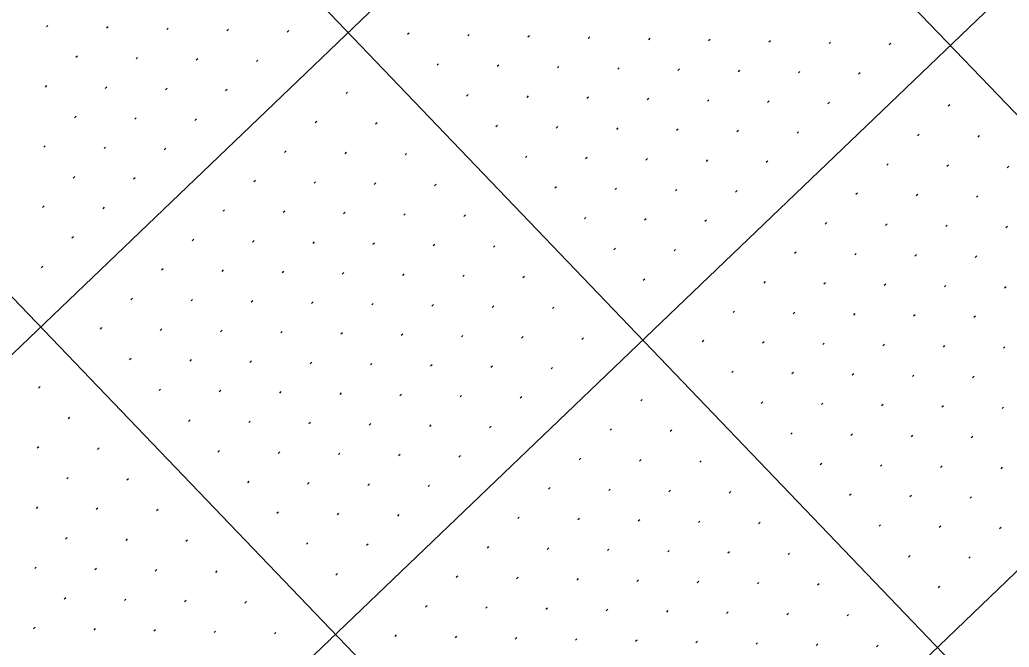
# Model space of a CAD drawing. Extents: x 2148987 to 2151117, y 142806 to 144993.
# Drawn here: x 2149468.3 to 2149584.5, y 143611.4 to 143685.1 of the extents above; entities that cross this region are included whole.
import ezdxf

# ---------------------------------------------------------------- set-up
doc = ezdxf.new("R2010")
doc.units = 0
doc.layers.add('PR_PIER_PH3', color=7, linetype='Continuous')
doc.layers.add('SHT_Profile_Grid_Minor', color=7, linetype='Continuous')

msp = doc.modelspace()

# ---------------------------------------------------------------- linework, layer by layer
at = {"layer": 'PR_PIER_PH3'}
for p, q in [((2150400.35, 144539.87), (2149263.21, 143450.12)), ((2150434.94, 144503.77), (2149297.81, 143414.02)), ((2150469.54, 144467.67), (2149332.4, 143377.92)), ((2149370.01, 143898.73), (2149715.96, 143537.73)), ((2149333.91, 143864.13), (2149679.86, 143503.14)), ((2149297.81, 143829.54), (2149643.76, 143468.54))]:
    msp.add_line(p, q, dxfattribs=at)
at = {"layer": 'SHT_Profile_Grid_Minor'}
for p, q in [((2149471.63, 143684.47), (2149471.45, 143684.3)), ((2149478.7, 143684.32), (2149478.52, 143684.15)), ((2149485.77, 143684.17), (2149485.59, 143684)), ((2149492.84, 143684.02), (2149492.66, 143683.85)), ((2149499.91, 143683.87), (2149499.72, 143683.7)), ((2149514.04, 143683.57), (2149513.86, 143683.4)), ((2149521.11, 143683.42), (2149520.93, 143683.25)), ((2149528.18, 143683.27), (2149528, 143683.1)), ((2149535.25, 143683.12), (2149535.07, 143682.95)), ((2149542.32, 143682.97), (2149542.14, 143682.8)), ((2149549.39, 143682.82), (2149549.21, 143682.65)), ((2149556.46, 143682.67), (2149556.28, 143682.5)), ((2149563.53, 143682.52), (2149563.35, 143682.35)), ((2149570.6, 143682.37), (2149570.42, 143682.2)), ((2149475.09, 143680.86), (2149474.91, 143680.69)), ((2149482.16, 143680.71), (2149481.98, 143680.54)), ((2149489.23, 143680.56), (2149489.05, 143680.39)), ((2149496.3, 143680.41), (2149496.11, 143680.24)), ((2149517.5, 143679.96), (2149517.32, 143679.79)), ((2149524.57, 143679.81), (2149524.39, 143679.64)), ((2149531.64, 143679.66), (2149531.46, 143679.49)), ((2149538.71, 143679.51), (2149538.53, 143679.34)), ((2149545.78, 143679.36), (2149545.6, 143679.19)), ((2149552.85, 143679.21), (2149552.67, 143679.04)), ((2149559.92, 143679.06), (2149559.74, 143678.89)), ((2149566.99, 143678.91), (2149566.81, 143678.74)), ((2149471.48, 143677.41), (2149471.3, 143677.23)), ((2149478.55, 143677.25), (2149478.37, 143677.08)), ((2149485.62, 143677.1), (2149485.44, 143676.93)), ((2149492.69, 143676.95), (2149492.5, 143676.78)), ((2149506.82, 143676.65), (2149506.64, 143676.48)), ((2149520.96, 143676.35), (2149520.78, 143676.18)), ((2149528.03, 143676.2), (2149527.85, 143676.03)), ((2149535.1, 143676.05), (2149534.92, 143675.88)), ((2149542.17, 143675.9), (2149541.99, 143675.73)), ((2149549.24, 143675.75), (2149549.06, 143675.58)), ((2149556.31, 143675.6), (2149556.13, 143675.43)), ((2149563.38, 143675.45), (2149563.2, 143675.28)), ((2149577.52, 143675.15), (2149577.34, 143674.98)), ((2149474.94, 143673.8), (2149474.76, 143673.62)), ((2149482.01, 143673.64), (2149481.83, 143673.47)), ((2149489.08, 143673.49), (2149488.89, 143673.32)), ((2149503.21, 143673.19), (2149503.03, 143673.02)), ((2149510.28, 143673.04), (2149510.1, 143672.87)), ((2149524.42, 143672.74), (2149524.24, 143672.57)), ((2149531.49, 143672.59), (2149531.31, 143672.42)), ((2149538.56, 143672.44), (2149538.38, 143672.27)), ((2149545.63, 143672.29), (2149545.45, 143672.12)), ((2149552.7, 143672.14), (2149552.52, 143671.97)), ((2149559.77, 143671.99), (2149559.59, 143671.82)), ((2149573.91, 143671.69), (2149573.73, 143671.52)), ((2149580.98, 143671.54), (2149580.8, 143671.37)), ((2149471.33, 143670.34), (2149471.15, 143670.16)), ((2149478.4, 143670.19), (2149478.22, 143670.01)), ((2149485.47, 143670.04), (2149485.28, 143669.86)), ((2149499.6, 143669.73), (2149499.42, 143669.56)), ((2149506.67, 143669.58), (2149506.49, 143669.41)), ((2149513.74, 143669.43), (2149513.56, 143669.26)), ((2149527.88, 143669.13), (2149527.7, 143668.96)), ((2149534.95, 143668.98), (2149534.77, 143668.81)), ((2149542.02, 143668.83), (2149541.84, 143668.66)), ((2149549.09, 143668.68), (2149548.91, 143668.51)), ((2149556.16, 143668.53), (2149555.98, 143668.36)), ((2149570.3, 143668.23), (2149570.12, 143668.06)), ((2149577.37, 143668.08), (2149577.19, 143667.91)), ((2149584.44, 143667.93), (2149584.26, 143667.76)), ((2149474.79, 143666.73), (2149474.61, 143666.55)), ((2149481.86, 143666.58), (2149481.68, 143666.4)), ((2149495.99, 143666.27), (2149495.81, 143666.1)), ((2149503.06, 143666.12), (2149502.88, 143665.95)), ((2149510.13, 143665.97), (2149509.95, 143665.8)), ((2149517.2, 143665.82), (2149517.02, 143665.65)), ((2149531.34, 143665.52), (2149531.16, 143665.35)), ((2149538.41, 143665.37), (2149538.23, 143665.2)), ((2149545.48, 143665.22), (2149545.3, 143665.05)), ((2149552.55, 143665.07), (2149552.37, 143664.9)), ((2149566.69, 143664.77), (2149566.51, 143664.6)), ((2149573.76, 143664.62), (2149573.58, 143664.45)), ((2149580.83, 143664.47), (2149580.65, 143664.3)), ((2149471.18, 143663.27), (2149471, 143663.09)), ((2149478.25, 143663.12), (2149478.07, 143662.94)), ((2149492.38, 143662.82), (2149492.2, 143662.64)), ((2149499.45, 143662.66), (2149499.27, 143662.49)), ((2149506.52, 143662.51), (2149506.34, 143662.34)), ((2149513.59, 143662.36), (2149513.41, 143662.19)), ((2149520.66, 143662.21), (2149520.48, 143662.04)), ((2149534.8, 143661.91), (2149534.62, 143661.74)), ((2149541.87, 143661.76), (2149541.69, 143661.59)), ((2149548.94, 143661.61), (2149548.76, 143661.44)), ((2149563.08, 143661.31), (2149562.9, 143661.14)), ((2149570.15, 143661.16), (2149569.97, 143660.99)), ((2149577.22, 143661.01), (2149577.04, 143660.84)), ((2149584.29, 143660.86), (2149584.11, 143660.69)), ((2149474.64, 143659.66), (2149474.46, 143659.48)), ((2149488.77, 143659.36), (2149488.59, 143659.18)), ((2149495.84, 143659.21), (2149495.66, 143659.03)), ((2149502.91, 143659.05), (2149502.73, 143658.88)), ((2149509.98, 143658.9), (2149509.8, 143658.73)), ((2149517.05, 143658.75), (2149516.87, 143658.58)), ((2149524.12, 143658.6), (2149523.94, 143658.43)), ((2149538.26, 143658.3), (2149538.08, 143658.13)), ((2149545.33, 143658.15), (2149545.15, 143657.98)), ((2149559.47, 143657.85), (2149559.29, 143657.68)), ((2149566.54, 143657.7), (2149566.36, 143657.53)), ((2149573.61, 143657.55), (2149573.43, 143657.38)), ((2149580.68, 143657.4), (2149580.5, 143657.23)), ((2149471.03, 143656.2), (2149470.85, 143656.02)), ((2149485.16, 143655.9), (2149484.98, 143655.72)), ((2149492.23, 143655.75), (2149492.05, 143655.57)), ((2149499.3, 143655.6), (2149499.12, 143655.42)), ((2149506.37, 143655.44), (2149506.19, 143655.27)), ((2149513.44, 143655.29), (2149513.26, 143655.12)), ((2149520.51, 143655.14), (2149520.33, 143654.97)), ((2149527.58, 143654.99), (2149527.4, 143654.82)), ((2149541.72, 143654.69), (2149541.54, 143654.52)), ((2149555.86, 143654.39), (2149555.68, 143654.22)), ((2149562.93, 143654.24), (2149562.75, 143654.07)), ((2149570, 143654.09), (2149569.82, 143653.92)), ((2149577.07, 143653.94), (2149576.89, 143653.77)), ((2149584.14, 143653.79), (2149583.96, 143653.62)), ((2149481.55, 143652.44), (2149481.37, 143652.26)), ((2149488.62, 143652.29), (2149488.44, 143652.11)), ((2149495.69, 143652.14), (2149495.51, 143651.96)), ((2149502.76, 143651.99), (2149502.58, 143651.81)), ((2149509.83, 143651.83), (2149509.65, 143651.66)), ((2149516.9, 143651.68), (2149516.72, 143651.51)), ((2149523.97, 143651.53), (2149523.79, 143651.36)), ((2149531.04, 143651.38), (2149530.86, 143651.21)), ((2149552.25, 143650.93), (2149552.07, 143650.76)), ((2149559.32, 143650.78), (2149559.14, 143650.61)), ((2149566.39, 143650.63), (2149566.21, 143650.46)), ((2149573.46, 143650.48), (2149573.28, 143650.31)), ((2149580.53, 143650.33), (2149580.35, 143650.16)), ((2149477.94, 143648.98), (2149477.76, 143648.8)), ((2149485.01, 143648.83), (2149484.83, 143648.65)), ((2149492.08, 143648.68), (2149491.9, 143648.5)), ((2149499.15, 143648.53), (2149498.97, 143648.35)), ((2149506.22, 143648.38), (2149506.04, 143648.2)), ((2149513.29, 143648.22), (2149513.11, 143648.05)), ((2149520.36, 143648.07), (2149520.18, 143647.9)), ((2149527.43, 143647.92), (2149527.25, 143647.75)), ((2149534.5, 143647.77), (2149534.32, 143647.6)), ((2149548.64, 143647.47), (2149548.46, 143647.3)), ((2149555.71, 143647.32), (2149555.53, 143647.15)), ((2149562.78, 143647.17), (2149562.6, 143647)), ((2149569.85, 143647.02), (2149569.67, 143646.85)), ((2149576.92, 143646.87), (2149576.74, 143646.7)), ((2149583.99, 143646.72), (2149583.81, 143646.55)), ((2149481.4, 143645.37), (2149481.22, 143645.19)), ((2149488.47, 143645.22), (2149488.29, 143645.04)), ((2149495.54, 143645.07), (2149495.36, 143644.89)), ((2149502.61, 143644.92), (2149502.43, 143644.74)), ((2149509.68, 143644.77), (2149509.5, 143644.59)), ((2149516.75, 143644.61), (2149516.57, 143644.44)), ((2149523.82, 143644.46), (2149523.64, 143644.29)), ((2149530.89, 143644.31), (2149530.71, 143644.14)), ((2149552.1, 143643.86), (2149551.92, 143643.69)), ((2149559.17, 143643.71), (2149558.99, 143643.54)), ((2149566.24, 143643.56), (2149566.06, 143643.39)), ((2149573.31, 143643.41), (2149573.13, 143643.24)), ((2149580.38, 143643.26), (2149580.2, 143643.09)), ((2149470.72, 143642.06), (2149470.54, 143641.88)), ((2149484.86, 143641.76), (2149484.68, 143641.58)), ((2149491.93, 143641.61), (2149491.75, 143641.43)), ((2149499, 143641.46), (2149498.82, 143641.28)), ((2149506.07, 143641.31), (2149505.89, 143641.13)), ((2149513.14, 143641.16), (2149512.96, 143640.98)), ((2149520.21, 143641), (2149520.03, 143640.83)), ((2149527.28, 143640.85), (2149527.1, 143640.68)), ((2149541.42, 143640.55), (2149541.24, 143640.38)), ((2149555.56, 143640.25), (2149555.38, 143640.08)), ((2149562.63, 143640.1), (2149562.45, 143639.93)), ((2149569.7, 143639.95), (2149569.52, 143639.78)), ((2149576.77, 143639.8), (2149576.59, 143639.63)), ((2149583.84, 143639.65), (2149583.66, 143639.48)), ((2149474.18, 143638.45), (2149474, 143638.28)), ((2149488.32, 143638.15), (2149488.14, 143637.97)), ((2149495.39, 143638), (2149495.21, 143637.82)), ((2149502.46, 143637.85), (2149502.28, 143637.67)), ((2149509.53, 143637.7), (2149509.35, 143637.52)), ((2149516.6, 143637.55), (2149516.42, 143637.37)), ((2149523.67, 143637.4), (2149523.49, 143637.22)), ((2149537.81, 143637.09), (2149537.63, 143636.92)), ((2149544.88, 143636.94), (2149544.7, 143636.77)), ((2149559.02, 143636.64), (2149558.84, 143636.47)), ((2149566.09, 143636.49), (2149565.91, 143636.32)), ((2149573.16, 143636.34), (2149572.98, 143636.17)), ((2149580.23, 143636.19), (2149580.05, 143636.02)), ((2149470.57, 143634.99), (2149470.39, 143634.82)), ((2149477.64, 143634.84), (2149477.46, 143634.67)), ((2149491.78, 143634.54), (2149491.6, 143634.36)), ((2149498.85, 143634.39), (2149498.67, 143634.21)), ((2149505.92, 143634.24), (2149505.74, 143634.06)), ((2149512.99, 143634.09), (2149512.81, 143633.91)), ((2149520.06, 143633.94), (2149519.88, 143633.76)), ((2149534.2, 143633.63), (2149534.02, 143633.46)), ((2149541.27, 143633.48), (2149541.09, 143633.31)), ((2149548.34, 143633.33), (2149548.16, 143633.16)), ((2149562.48, 143633.03), (2149562.3, 143632.86)), ((2149569.55, 143632.88), (2149569.37, 143632.71)), ((2149576.62, 143632.73), (2149576.44, 143632.56)), ((2149583.69, 143632.58), (2149583.51, 143632.41)), ((2149474.03, 143631.38), (2149473.85, 143631.21)), ((2149481.1, 143631.23), (2149480.92, 143631.06)), ((2149495.24, 143630.93), (2149495.06, 143630.75)), ((2149502.31, 143630.78), (2149502.13, 143630.6)), ((2149509.38, 143630.63), (2149509.2, 143630.45)), ((2149516.45, 143630.48), (2149516.27, 143630.3)), ((2149530.59, 143630.18), (2149530.41, 143630)), ((2149537.66, 143630.02), (2149537.48, 143629.85)), ((2149544.73, 143629.87), (2149544.55, 143629.7)), ((2149551.8, 143629.72), (2149551.62, 143629.55)), ((2149565.94, 143629.42), (2149565.76, 143629.25)), ((2149573.01, 143629.27), (2149572.83, 143629.1)), ((2149580.08, 143629.12), (2149579.9, 143628.95)), ((2149470.42, 143627.92), (2149470.24, 143627.75)), ((2149477.49, 143627.77), (2149477.31, 143627.6)), ((2149484.56, 143627.62), (2149484.38, 143627.45)), ((2149498.7, 143627.32), (2149498.52, 143627.14)), ((2149505.77, 143627.17), (2149505.59, 143626.99)), ((2149512.84, 143627.02), (2149512.66, 143626.84)), ((2149526.98, 143626.72), (2149526.8, 143626.54)), ((2149534.05, 143626.57), (2149533.87, 143626.39)), ((2149541.12, 143626.41), (2149540.94, 143626.24)), ((2149548.19, 143626.26), (2149548.01, 143626.09)), ((2149555.26, 143626.11), (2149555.08, 143625.94)), ((2149569.4, 143625.81), (2149569.22, 143625.64)), ((2149576.47, 143625.66), (2149576.29, 143625.49)), ((2149583.54, 143625.51), (2149583.35, 143625.34)), ((2149473.88, 143624.31), (2149473.7, 143624.14)), ((2149480.95, 143624.16), (2149480.77, 143623.99)), ((2149488.02, 143624.01), (2149487.84, 143623.84)), ((2149502.16, 143623.71), (2149501.98, 143623.53)), ((2149509.23, 143623.56), (2149509.05, 143623.38)), ((2149523.37, 143623.26), (2149523.19, 143623.08)), ((2149530.44, 143623.11), (2149530.26, 143622.93)), ((2149537.51, 143622.96), (2149537.33, 143622.78)), ((2149544.58, 143622.8), (2149544.4, 143622.63)), ((2149551.65, 143622.65), (2149551.47, 143622.48)), ((2149558.72, 143622.5), (2149558.54, 143622.33)), ((2149572.86, 143622.2), (2149572.68, 143622.03)), ((2149579.93, 143622.05), (2149579.74, 143621.88)), ((2149470.27, 143620.85), (2149470.09, 143620.68)), ((2149477.34, 143620.7), (2149477.16, 143620.53)), ((2149484.41, 143620.55), (2149484.23, 143620.38)), ((2149491.48, 143620.4), (2149491.3, 143620.23)), ((2149505.62, 143620.1), (2149505.44, 143619.92)), ((2149519.76, 143619.8), (2149519.58, 143619.62)), ((2149526.83, 143619.65), (2149526.65, 143619.47)), ((2149533.9, 143619.5), (2149533.72, 143619.32)), ((2149540.97, 143619.35), (2149540.79, 143619.17)), ((2149548.04, 143619.19), (2149547.86, 143619.02)), ((2149555.11, 143619.04), (2149554.93, 143618.87)), ((2149562.18, 143618.89), (2149562, 143618.72)), ((2149576.32, 143618.59), (2149576.14, 143618.42)), ((2149473.73, 143617.24), (2149473.55, 143617.07)), ((2149480.8, 143617.09), (2149480.62, 143616.92)), ((2149487.87, 143616.94), (2149487.69, 143616.77)), ((2149494.94, 143616.79), (2149494.76, 143616.62)), ((2149516.15, 143616.34), (2149515.97, 143616.16)), ((2149523.22, 143616.19), (2149523.04, 143616.01)), ((2149530.29, 143616.04), (2149530.11, 143615.86)), ((2149537.36, 143615.89), (2149537.18, 143615.71)), ((2149544.43, 143615.74), (2149544.25, 143615.56)), ((2149551.5, 143615.58), (2149551.32, 143615.41)), ((2149558.57, 143615.43), (2149558.39, 143615.26)), ((2149565.64, 143615.28), (2149565.46, 143615.11)), ((2149470.12, 143613.78), (2149469.94, 143613.61)), ((2149477.19, 143613.63), (2149477.01, 143613.46)), ((2149484.26, 143613.48), (2149484.08, 143613.31)), ((2149491.33, 143613.33), (2149491.15, 143613.16)), ((2149498.4, 143613.18), (2149498.22, 143613.01)), ((2149512.54, 143612.88), (2149512.36, 143612.7)), ((2149519.61, 143612.73), (2149519.43, 143612.55)), ((2149526.68, 143612.58), (2149526.5, 143612.4)), ((2149533.75, 143612.43), (2149533.57, 143612.25)), ((2149540.82, 143612.28), (2149540.64, 143612.1)), ((2149547.89, 143612.13), (2149547.71, 143611.95)), ((2149554.96, 143611.97), (2149554.78, 143611.8)), ((2149562.03, 143611.82), (2149561.85, 143611.65)), ((2149569.1, 143611.67), (2149568.92, 143611.5))]:
    msp.add_line(p, q, dxfattribs=at)

doc.saveas('drawing.dxf')
